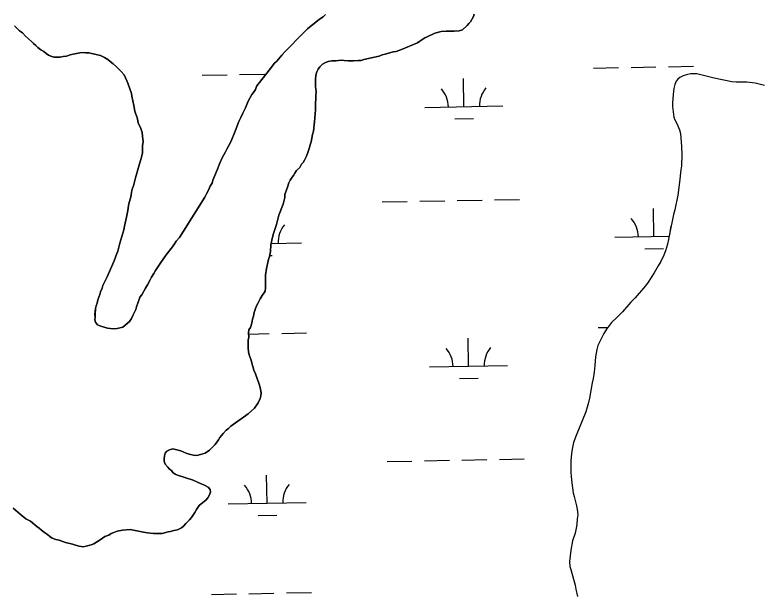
# Model space of a CAD drawing. Extents: x 3957609 to 3995875, y 234277 to 260273.
# Drawn here: x 3974138 to 3975095, y 250310 to 251055 of the extents above; entities that cross this region are included whole.
import ezdxf

# ---------------------------------------------------------------- set-up
doc = ezdxf.new("R2010")
doc.units = 0
doc.layers.add('V-TOPO-SHOR', color=7, linetype='Continuous')
doc.layers.add('V-WETL-SWMP', color=7, linetype='Continuous')

msp = doc.modelspace()

# ---------------------------------------------------------------- linework, layer by layer
at = {"layer": 'V-TOPO-SHOR'}
for points in [[(3974726.459, 251055.901), (3974725.283, 251052.75), (3974721.749, 251046.046), (3974719.389, 251043.681), (3974717.423, 251041.314), (3974711.132, 251035.79), (3974707.196, 251034.602), (3974700.501, 251033.803), (3974690.261, 251033.787), (3974683.959, 251033.384), (3974675.691, 251031.399), (3974666.246, 251026.658), (3974663.096, 251025.472), (3974660.341, 251023.891), (3974656.802, 251021.128), (3974653.655, 251019.154), (3974633.187, 251010.456), (3974626.496, 251008.083), (3974622.56, 251007.288), (3974612.324, 251004.515), (3974608.386, 251003.72), (3974604.449, 251002.139), (3974598.543, 251000.554), (3974584.762, 250997.775), (3974581.614, 250996.589), (3974577.676, 250996.19), (3974571.77, 250995.784), (3974564.679, 250995.774), (3974559.557, 250996.552), (3974555.619, 250996.942), (3974548.924, 250996.143), (3974543.804, 250996.135), (3974539.079, 250994.945), (3974535.536, 250993.757), (3974531.995, 250991.783), (3974528.456, 250988.231), (3974526.492, 250985.473), (3974524.528, 250981.924), (3974523.355, 250977.59), (3974522.97, 250971.682), (3974522.982, 250963.016), (3974523.783, 250956.322), (3974523.396, 250951.202), (3974523.404, 250946.87), (3974523.017, 250942.141), (3974523.031, 250933.083), (3974522.259, 250922.841), (3974521.481, 250917.721), (3974520.318, 250905.902), (3974519.144, 250901.568), (3974517.19, 250892.113), (3974516.015, 250888.17), (3974514.841, 250883.443), (3974513.272, 250878.321), (3974511.313, 250873.591), (3974508.957, 250868.466), (3974506.991, 250865.708), (3974505.025, 250863.34), (3974502.67, 250859.398), (3974498.738, 250855.453), (3974496.381, 250851.904), (3974494.81, 250849.146), (3974492.844, 250846.778), (3974490.486, 250843.231), (3974488.522, 250839.682), (3974486.956, 250834.167), (3974483.427, 250824.707), (3974483.433, 250820.768), (3974481.477, 250812.101), (3974475.987, 250798.306), (3974472.855, 250786.092), (3974468.933, 250774.664), (3974467.76, 250769.935), (3974465.806, 250760.086), (3974465.034, 250751.814), (3974463.862, 250745.115), (3974462.687, 250741.175), (3974459.949, 250729.749), (3974458.779, 250721.475), (3974458.806, 250704.934), (3974458.419, 250700.995), (3974456.848, 250698.235), (3974454.491, 250695.081), (3974452.134, 250691.138), (3974448.992, 250684.83), (3974447.421, 250682.072), (3974445.852, 250678.525)], [(3974505.939, 251029.945), (3974509.478, 251033.89), (3974512.623, 251037.045), (3974527.965, 251049.28), (3974532.685, 251052.438), (3974535.831, 251055.201)], [(3974136.875, 251040.773), (3974139.635, 251038.414), (3974143.582, 251034.481), (3974147.129, 251031.729), (3974151.075, 251027.403), (3974155.02, 251024.26), (3974158.962, 251020.721), (3974161.332, 251017.966), (3974164.486, 251015.609), (3974166.853, 251013.25), (3974170.796, 251010.104), (3974174.738, 251007.749), (3974177.501, 251005.39), (3974180.655, 251003.426), (3974183.807, 251001.855), (3974187.354, 251000.679), (3974195.626, 251000.693), (3974199.562, 251001.486), (3974203.893, 251001.887), (3974208.225, 251003.471), (3974212.159, 251004.658), (3974220.822, 251006.248), (3974225.549, 251006.649), (3974228.701, 251006.26), (3974232.639, 251006.266), (3974235.791, 251005.484), (3974240.125, 251004.703), (3974243.276, 251003.528), (3974247.217, 251002.746), (3974252.341, 251000.39), (3974256.679, 250997.64), (3974259.832, 250995.283), (3974263.382, 250992.137), (3974267.721, 250988.205), (3974273.638, 250982.307), (3974277.585, 250977.981), (3974279.561, 250974.047), (3974281.142, 250970.504), (3974282.328, 250967.354), (3974287.075, 250953.97), (3974287.474, 250950.821), (3974290.251, 250938.615), (3974291.443, 250931.528), (3974294.612, 250921.686), (3974295.802, 250916.175), (3974298.566, 250910.665), (3974300.549, 250903.973), (3974301.343, 250899.248), (3974302.142, 250892.16), (3974301.362, 250887.431), (3974301.37, 250882.704), (3974300.985, 250877.584), (3974299.027, 250869.31)], [(3974299.027, 250869.31), (3974297.46, 250863.795), (3974291.976, 250846.061), (3974289.629, 250835.817), (3974288.453, 250832.663), (3974286.887, 250827.541), (3974286.497, 250823.996), (3974285.715, 250820.056), (3974284.15, 250814.541), (3974283.368, 250810.6), (3974282.981, 250806.66), (3974281.808, 250801.931), (3974280.634, 250795.629), (3974277.898, 250784.201), (3974277.118, 250779.475), (3974273.593, 250766.472), (3974272.024, 250762.136), (3974269.677, 250751.892), (3974268.106, 250749.134), (3974264.971, 250739.676), (3974263.009, 250735.733), (3974255.945, 250719.179), (3974253.981, 250715.632), (3974250.449, 250708.143), (3974249.273, 250704.596), (3974247.311, 250699.867), (3974246.529, 250696.715), (3974243.782, 250689.621), (3974243.002, 250685.287), (3974241.826, 250682.133), (3974241.044, 250678.588), (3974240.27, 250671.105), (3974240.274, 250667.56), (3974239.887, 250664.015), (3974241.073, 250660.865), (3974243.44, 250657.719), (3974247.778, 250655.755), (3974256.445, 250653.406), (3974263.535, 250652.63), (3974268.655, 250653.031), (3974276.137, 250654.618), (3974284.396, 250661.723), (3974287.147, 250665.665), (3974289.109, 250670.394), (3974291.073, 250673.943), (3974292.641, 250677.49), (3974293.424, 250680.642), (3974295.779, 250686.555), (3974296.955, 250690.1), (3974297.737, 250693.252), (3974300.094, 250696.013), (3974304.807, 250704.686), (3974307.557, 250709.023), (3974311.092, 250715.329), (3974312.663, 250718.876), (3974315.804, 250723.609), (3974317.768, 250727.156), (3974319.732, 250729.917), (3974324.449, 250737.409), (3974331.521, 250747.266), (3974339.776, 250757.518), (3974342.133, 250761.463), (3974344.491, 250765.01), (3974348.421, 250769.743), (3974359.029, 250785.907), (3974361.385, 250790.245), (3974367.279, 250799.314), (3974381.027, 250821.391), (3974382.991, 250825.333), (3974385.348, 250829.276), (3974388.095, 250835.188), (3974390.452, 250839.131), (3974391.234, 250843.069), (3974393.981, 250848.982), (3974397.118, 250857.26), (3974399.864, 250863.959), (3974403.788, 250872.63), (3974407.325, 250878.545), (3974409.287, 250882.878), (3974414.393, 250892.34), (3974419.884, 250905.74), (3974424.59, 250918.352), (3974427.338, 250923.476), (3974429.694, 250928.993), (3974433.226, 250935.694), (3974436.757, 250944.365), (3974441.472, 250952.643), (3974443.436, 250955.404), (3974445.793, 250959.346), (3974447.362, 250962.894), (3974448.933, 250965.654), (3974451.294, 250968.022), (3974463.475, 250984.189), (3974470.551, 250992.866), (3974473.304, 250995.627), (3974479.593, 251003.12), (3974483.132, 251007.065), (3974486.671, 251010.614), (3974490.603, 251014.165), (3974500.827, 251025.21), (3974505.939, 251029.945)], [(3975098.374, 250964.29), (3975086.399, 250967.307), (3975075.678, 250968.718), (3975066.566, 250968.704), (3975062.102, 250968.519), (3975056.384, 250968.868), (3975034.044, 250973.654), (3975011.883, 250979.157), (3975006.879, 250979.507), (3975003.842, 250979.323), (3974999.558, 250978.421), (3974994.378, 250976.627), (3974990.094, 250974.477), (3974987.417, 250972.507), (3974985.101, 250970.002), (3974983.678, 250965.533), (3974982.256, 250960.352), (3974981.556, 250952.668), (3974980.321, 250942.125), (3974980.507, 250937.48), (3974982.316, 250923.906), (3974983.573, 250920.156), (3974985.904, 250915.515), (3974989.31, 250907.659), (3974990.745, 250903.016), (3974991.114, 250897.122), (3974992.203, 250886.048), (3974992.576, 250875.329), (3974992.242, 250861.573), (3974991.179, 250856.389), (3974989.418, 250840.487), (3974987.301, 250823.869), (3974983.401, 250805.105), (3974981.802, 250799.207), (3974976.841, 250773.65), (3974975.244, 250767.039), (3974974.003, 250760.963), (3974971.517, 250752.384), (3974969.381, 250746.842), (3974965.465, 250738.975), (3974962.077, 250733.432), (3974956.912, 250724.312), (3974949.251, 250712.151), (3974946.042, 250707.68), (3974932.488, 250692.293), (3974927.138, 250686.747), (3974916.259, 250674.402), (3974909.126, 250666.888), (3974902.169, 250660.623), (3974895.751, 250652.216), (3974892.365, 250646.672), (3974884.886, 250631.118), (3974883.467, 250625.934), (3974881.874, 250616.82), (3974880.997, 250605.386), (3974880.118, 250596.988), (3974878.881, 250588.769), (3974877.64, 250583.407), (3974874.278, 250563.751), (3974873.034, 250558.209), (3974869.303, 250546.234), (3974856.847, 250515.844), (3974853.824, 250506.726), (3974852.051, 250498.149), (3974851.168, 250492.609), (3974850.289, 250483.317), (3974850.314, 250468.49), (3974850.5, 250463.309), (3974851.405, 250455.094), (3974853.214, 250442.591), (3974854.291, 250437.768), (3974857.527, 250425.803), (3974858.428, 250421.339), (3974858.977, 250414.015), (3974858.268, 250409.012), (3974857.744, 250401.864), (3974857.037, 250397.22), (3974855.618, 250390.607)], [(3974445.852, 250678.525), (3974444.284, 250673.403), (3974443.503, 250668.674), (3974442.33, 250664.733), (3974441.156, 250659.611), (3974439.59, 250654.094), (3974437.623, 250651.335), (3974437.236, 250647.395), (3974437.247, 250641.882), (3974436.464, 250637.941), (3974436.481, 250628.095), (3974436.882, 250622.977), (3974438.07, 250619.038), (3974440.444, 250612.348), (3974441.238, 250608.409), (3974442.426, 250604.08), (3974444.009, 250599.355), (3974445.985, 250595.026), (3974450.735, 250581.644), (3974451.923, 250577.312), (3974453.115, 250570.62), (3974452.727, 250566.679), (3974451.945, 250563.132), (3974449.592, 250557.617), (3974444.875, 250550.912), (3974436.616, 250543.809), (3974414.586, 250528.019), (3974411.44, 250524.863), (3974408.292, 250522.496), (3974404.36, 250518.549), (3974402.396, 250515.791), (3974400.43, 250513.423), (3974398.466, 250510.269), (3974394.142, 250504.355), (3974387.064, 250497.254), (3974381.557, 250493.308), (3974378.408, 250492.513), (3974375.651, 250491.327), (3974370.928, 250490.139), (3974366.595, 250490.524), (3974362.654, 250491.702), (3974357.926, 250492.875), (3974350.436, 250496.406), (3974340.194, 250498.753), (3974335.862, 250497.565), (3974332.321, 250495.589), (3974330.355, 250493.224), (3974329.18, 250489.677), (3974328.791, 250486.527), (3974328.797, 250482.982), (3974330.378, 250479.045), (3974333.536, 250475.111), (3974335.903, 250472.752), (3974338.269, 250470.788), (3974340.241, 250468.426), (3974343.002, 250466.462), (3974346.156, 250464.892), (3974366.253, 250458.623), (3974371.77, 250455.874), (3974376.501, 250453.912), (3974380.837, 250452.344), (3974385.172, 250449.593), (3974387.935, 250446.841), (3974388.332, 250443.298), (3974386.765, 250438.962), (3974384.801, 250435.808), (3974382.442, 250433.047), (3974376.542, 250428.312), (3974373.787, 250426.338), (3974372.216, 250423.577), (3974370.252, 250421.212), (3974368.288, 250417.269), (3974363.967, 250410.568), (3974361.215, 250407.806), (3974359.249, 250405.44), (3974356.889, 250403.073), (3974353.744, 250399.524), (3974350.991, 250397.549), (3974345.873, 250395.178), (3974341.15, 250393.99), (3974337.212, 250392.802), (3974334.062, 250392.403), (3974326.19, 250390.42), (3974315.161, 250390.402), (3974307.676, 250391.178), (3974302.556, 250391.956), (3974285.219, 250395.475), (3974275.375, 250394.67), (3974268.682, 250393.085), (3974264.35, 250391.502), (3974261.203, 250390.316), (3974258.055, 250388.341), (3974252.937, 250386.363), (3974249.789, 250384.389), (3974247.037, 250382.021), (3974243.496, 250380.045), (3974238.775, 250376.887), (3974235.232, 250375.699), (3974228.932, 250374.114), (3974224.994, 250373.321), (3974219.874, 250374.1)], [(3974219.874, 250374.1), (3974215.145, 250375.273), (3974211.598, 250376.451), (3974202.536, 250378.798), (3974194.26, 250381.542), (3974189.926, 250382.718), (3974185.197, 250384.284), (3974182.437, 250386.248), (3974179.281, 250389.001), (3974175.338, 250391.751), (3974171.789, 250394.504), (3974168.633, 250397.254), (3974165.874, 250399.22), (3974157.592, 250405.901), (3974151.68, 250409.045), (3974144.186, 250414.941), (3974138.269, 250420.051), (3974135.509, 250422.803)], [(3974855.618, 250390.607), (3974852.419, 250380.776), (3974850.295, 250368.804), (3974848.354, 250354.506), (3974849.079, 250348.078), (3974850.334, 250344.15), (3974855.727, 250323.971), (3974856.628, 250319.148), (3974858.786, 250309.684)]]:
    msp.add_lwpolyline(points, dxfattribs=at)
at = {"layer": 'V-WETL-SWMP'}
for p, q in [((3974975.372, 250988.394), (3975007.367, 250988.976)), ((3974879.388, 250986.649), (3974911.383, 250987.231)), ((3974927.38, 250987.521), (3974959.375, 250988.103)), ((3974377.563, 250977.524), (3974409.558, 250978.106)), ((3974425.555, 250978.397), (3974457.55, 250978.978)), ((3974713.196, 250937.189), (3974712.541, 250973.183)), ((3974663.204, 250936.28), (3974763.188, 250938.098)), ((3974701.478, 250921.543), (3974725.474, 250921.979)), ((3974656.545, 250816.068), (3974688.539, 250816.65)), ((3974704.537, 250816.941), (3974736.531, 250817.523)), ((3974752.529, 250817.814), (3974784.523, 250818.395)), ((3974608.552, 250815.196), (3974640.547, 250815.777)), ((3974956.734, 250770.776), (3974956.079, 250806.77)), ((3974906.742, 250769.867), (3974976.232, 250771.131)), ((3974466.158, 250761.856), (3974504.9, 250762.561)), ((3974945.016, 250755.13), (3974969.012, 250755.566)), ((3974464.084, 250746.385), (3974467.187, 250746.441)), ((3974885.436, 250654.029), (3974897.299, 250654.244)), ((3974437.239, 250645.879), (3974463.598, 250646.358)), ((3974479.595, 250646.649), (3974511.59, 250647.231)), ((3974719.244, 250604.569), (3974718.589, 250640.563)), ((3974669.252, 250603.66), (3974769.236, 250605.478)), ((3974707.526, 250588.923), (3974731.523, 250589.359)), ((3974614.601, 250482.576), (3974646.595, 250483.157)), ((3974662.593, 250483.448), (3974694.587, 250484.03)), ((3974710.585, 250484.321), (3974742.579, 250484.903)), ((3974758.577, 250485.194), (3974790.571, 250485.775)), ((3974460.957, 250429.032), (3974460.302, 250465.026)), ((3974410.965, 250428.123), (3974510.948, 250429.941)), ((3974449.239, 250413.385), (3974473.235, 250413.821)), ((3974389.659, 250312.284), (3974421.654, 250312.866)), ((3974437.651, 250313.157), (3974469.646, 250313.738)), ((3974485.643, 250314.029), (3974517.638, 250314.611))]:
    msp.add_line(p, q, dxfattribs=at)
for points in [[(3974447.421, 250682.072), (3974448.992, 250684.831), (3974452.133, 250691.138), (3974454.49, 250695.081), (3974456.848, 250698.235), (3974458.419, 250700.995), (3974458.806, 250704.934), (3974458.78, 250721.476), (3974459.948, 250729.749), (3974462.687, 250741.176), (3974463.862, 250745.116), (3974465.033, 250751.814), (3974465.807, 250760.086), (3974467.76, 250769.936), (3974468.934, 250774.664), (3974472.855, 250786.092), (3974475.986, 250798.307), (3974481.478, 250812.101), (3974483.433, 250820.769), (3974483.426, 250824.707), (3974486.956, 250834.166), (3974488.523, 250839.682), (3974490.486, 250843.23), (3974492.844, 250846.779), (3974494.809, 250849.145), (3974496.38, 250851.905), (3974498.737, 250855.453), (3974502.67, 250859.398), (3974505.026, 250863.341), (3974506.992, 250865.707), (3974508.957, 250868.467), (3974511.312, 250873.591), (3974513.273, 250878.321), (3974514.841, 250883.443), (3974516.015, 250888.171), (3974517.19, 250892.112), (3974519.144, 250901.568), (3974520.318, 250905.902), (3974521.481, 250917.72), (3974522.26, 250922.841), (3974523.032, 250933.083), (3974523.017, 250942.142), (3974523.403, 250946.869), (3974523.396, 250951.201), (3974523.782, 250956.322), (3974522.983, 250963.016), (3974522.969, 250971.681), (3974523.354, 250977.59), (3974524.528, 250981.924), (3974526.492, 250985.472), (3974528.457, 250988.232), (3974531.996, 250991.782), (3974535.537, 250993.757), (3974539.08, 250994.945), (3974543.805, 250996.134), (3974548.925, 250996.142), (3974555.619, 250996.941), (3974559.558, 250996.553), (3974564.68, 250995.774), (3974571.769, 250995.785), (3974577.676, 250996.189), (3974581.614, 250996.589), (3974584.763, 250997.775), (3974598.544, 251000.555), (3974604.449, 251002.14), (3974608.385, 251003.721), (3974612.323, 251004.516), (3974622.559, 251007.289), (3974626.496, 251008.083), (3974633.188, 251010.457), (3974653.654, 251019.155), (3974656.802, 251021.129), (3974660.342, 251023.892), (3974663.097, 251025.472), (3974666.246, 251026.659), (3974675.691, 251031.4), (3974683.959, 251033.383), (3974690.26, 251033.787), (3974700.5, 251033.803), (3974707.195, 251034.602), (3974711.131, 251035.79), (3974717.424, 251041.314), (3974719.39, 251043.68), (3974721.749, 251046.047), (3974725.283, 251052.749), (3974726.459, 251055.901)], [(3974535.832, 251055.2), (3974532.686, 251052.438), (3974527.964, 251049.28), (3974512.624, 251037.045), (3974509.478, 251033.889), (3974505.939, 251029.945), (3974500.827, 251025.21)], [(3974300.984, 250877.584), (3974301.37, 250882.705), (3974301.362, 250887.431), (3974302.142, 250892.159), (3974301.343, 250899.247), (3974300.548, 250903.972), (3974298.567, 250910.665), (3974295.802, 250916.174), (3974294.611, 250921.686), (3974291.444, 250931.528), (3974290.251, 250938.615), (3974287.475, 250950.821), (3974287.076, 250953.971), (3974282.328, 250967.354), (3974281.141, 250970.503), (3974279.56, 250974.046), (3974277.584, 250977.981), (3974273.639, 250982.307), (3974267.721, 250988.205), (3974263.382, 250992.137), (3974259.833, 250995.282), (3974256.678, 250997.64), (3974252.341, 251000.39), (3974247.217, 251002.745), (3974243.277, 251003.527), (3974240.124, 251004.703), (3974235.791, 251005.484), (3974232.639, 251006.266), (3974228.7, 251006.26), (3974225.548, 251006.649), (3974220.823, 251006.247), (3974212.16, 251004.658), (3974208.224, 251003.47), (3974203.894, 251001.888), (3974199.562, 251001.487), (3974195.625, 251000.693), (3974187.354, 251000.679), (3974183.807, 251001.855), (3974180.654, 251003.426), (3974177.5, 251005.39), (3974174.739, 251007.748), (3974170.796, 251010.105), (3974166.853, 251013.25), (3974164.486, 251015.609), (3974161.331, 251017.967), (3974158.963, 251020.72), (3974155.019, 251024.259), (3974151.075, 251027.403), (3974147.13, 251031.729), (3974143.581, 251034.481), (3974139.636, 251038.413), (3974136.875, 251040.772)], [(3974500.827, 251025.21), (3974490.604, 251014.166), (3974486.671, 251010.615), (3974483.132, 251007.064), (3974479.594, 251003.12), (3974473.304, 250995.626), (3974470.552, 250992.865), (3974463.476, 250984.189), (3974451.293, 250968.021), (3974448.933, 250965.654), (3974447.362, 250962.894), (3974445.793, 250959.347), (3974443.436, 250955.404), (3974441.471, 250952.644), (3974436.758, 250944.366), (3974433.227, 250935.695), (3974429.693, 250928.994), (3974427.339, 250923.476), (3974424.59, 250918.351), (3974419.884, 250905.74), (3974414.392, 250892.34), (3974409.287, 250882.879), (3974407.325, 250878.544), (3974403.789, 250872.63), (3974399.865, 250863.959), (3974397.119, 250857.259), (3974393.981, 250848.982), (3974391.234, 250843.07), (3974390.452, 250839.13), (3974388.095, 250835.188), (3974385.348, 250829.276), (3974382.991, 250825.333), (3974381.028, 250821.391), (3974367.279, 250799.313), (3974361.385, 250790.245), (3974359.029, 250785.908), (3974348.421, 250769.743), (3974344.49, 250765.01), (3974342.133, 250761.462), (3974339.776, 250757.519), (3974331.521, 250747.266), (3974324.448, 250737.408), (3974319.733, 250729.917), (3974317.769, 250727.157), (3974315.805, 250723.609), (3974312.662, 250718.877), (3974311.092, 250715.33), (3974307.557, 250709.023), (3974304.807, 250704.686), (3974300.095, 250696.013), (3974297.736, 250693.252), (3974296.954, 250690.1), (3974295.778, 250686.554), (3974293.424, 250680.642), (3974292.642, 250677.49), (3974291.072, 250673.943), (3974289.108, 250670.395), (3974287.147, 250665.665), (3974284.396, 250661.722), (3974276.136, 250654.619), (3974268.656, 250653.032), (3974263.536, 250652.63), (3974256.445, 250653.406), (3974247.777, 250655.755), (3974243.441, 250657.718), (3974241.073, 250660.865), (3974239.886, 250664.014), (3974240.274, 250667.559), (3974240.269, 250671.104), (3974241.044, 250678.588), (3974241.826, 250682.134), (3974243.003, 250685.287), (3974243.783, 250689.621), (3974246.529, 250696.715), (3974247.312, 250699.867), (3974249.273, 250704.596), (3974250.449, 250708.143), (3974253.982, 250715.632), (3974255.945, 250719.18), (3974263.008, 250735.733), (3974264.971, 250739.675), (3974268.107, 250749.133), (3974269.678, 250751.892), (3974272.024, 250762.137), (3974273.593, 250766.472), (3974277.117, 250779.475), (3974277.897, 250784.202), (3974280.635, 250795.629), (3974281.807, 250801.932), (3974282.981, 250806.66), (3974283.368, 250810.6), (3974284.15, 250814.54), (3974285.716, 250820.056), (3974286.497, 250823.996), (3974286.886, 250827.541), (3974288.453, 250832.664), (3974289.629, 250835.817), (3974291.976, 250846.061), (3974297.461, 250863.794), (3974299.028, 250869.31), (3974300.984, 250877.584)], [(3975098.374, 250964.29), (3975086.4, 250967.307), (3975075.678, 250968.719), (3975066.567, 250968.704), (3975062.101, 250968.519), (3975056.384, 250968.867), (3975034.045, 250973.654), (3975011.883, 250979.157), (3975006.88, 250979.506), (3975003.843, 250979.322), (3974999.557, 250978.422), (3974994.379, 250976.627), (3974990.095, 250974.477), (3974987.418, 250972.507), (3974985.1, 250970.002), (3974983.678, 250965.534), (3974982.257, 250960.351), (3974981.555, 250952.667), (3974980.321, 250942.125), (3974980.508, 250937.48), (3974982.316, 250923.906), (3974983.573, 250920.156), (3974985.903, 250915.515), (3974989.31, 250907.66), (3974990.746, 250903.017), (3974991.113, 250897.122), (3974992.203, 250886.048), (3974992.577, 250875.329), (3974992.242, 250861.573), (3974991.179, 250856.39), (3974989.418, 250840.487), (3974987.301, 250823.869), (3974983.401, 250805.105)], [(3974983.401, 250805.105), (3974981.802, 250799.207), (3974976.841, 250773.651), (3974975.244, 250767.039), (3974974.003, 250760.963), (3974971.516, 250752.383), (3974969.381, 250746.842), (3974965.464, 250738.975), (3974962.078, 250733.431), (3974956.912, 250724.312), (3974949.25, 250712.151), (3974946.041, 250707.68), (3974932.488, 250692.294), (3974927.138, 250686.747), (3974916.26, 250674.402), (3974909.126, 250666.888), (3974902.169, 250660.624), (3974895.751, 250652.217), (3974892.366, 250646.673), (3974884.887, 250631.118), (3974883.466, 250625.935), (3974881.873, 250616.821), (3974880.998, 250605.386), (3974880.119, 250596.988), (3974878.881, 250588.768), (3974877.64, 250583.407), (3974874.277, 250563.75), (3974873.035, 250558.209), (3974869.303, 250546.234), (3974856.846, 250515.843), (3974853.824, 250506.727), (3974852.051, 250498.149), (3974851.167, 250492.609), (3974850.289, 250483.318), (3974850.313, 250468.49), (3974850.5, 250463.309), (3974851.406, 250455.093), (3974853.213, 250442.59), (3974854.292, 250437.768), (3974857.527, 250425.804), (3974858.428, 250421.339), (3974858.976, 250414.015), (3974858.269, 250409.012), (3974857.745, 250401.865), (3974857.038, 250397.219), (3974855.619, 250390.607), (3974852.419, 250380.776), (3974850.295, 250368.803), (3974848.353, 250354.507), (3974849.078, 250348.077), (3974850.334, 250344.149), (3974855.726, 250323.97), (3974856.628, 250319.148), (3974858.787, 250309.683)], [(3974224.994, 250373.321), (3974228.932, 250374.115), (3974235.231, 250375.7), (3974238.774, 250376.888), (3974243.495, 250380.046), (3974247.036, 250382.021), (3974249.79, 250384.389), (3974252.937, 250386.363), (3974258.054, 250388.341), (3974261.202, 250390.315), (3974264.351, 250391.502), (3974268.681, 250393.084), (3974275.374, 250394.67), (3974285.219, 250395.474), (3974302.555, 250391.957), (3974307.676, 250391.178), (3974315.161, 250390.402), (3974326.189, 250390.42), (3974334.063, 250392.402), (3974337.213, 250392.801), (3974341.15, 250393.989), (3974345.874, 250395.178), (3974350.991, 250397.549), (3974353.744, 250399.523), (3974356.89, 250403.073), (3974359.249, 250405.44), (3974361.214, 250407.806), (3974363.967, 250410.568), (3974368.289, 250417.27), (3974370.252, 250421.212), (3974372.217, 250423.578), (3974373.788, 250426.338), (3974376.542, 250428.312), (3974382.442, 250433.047), (3974384.801, 250435.808), (3974386.765, 250438.962), (3974388.333, 250443.297), (3974387.934, 250446.841), (3974385.172, 250449.594), (3974380.836, 250452.344), (3974376.501, 250453.912), (3974371.771, 250455.874), (3974366.253, 250458.622), (3974346.156, 250464.892), (3974343.002, 250466.462), (3974340.242, 250468.427), (3974338.269, 250470.787), (3974335.903, 250472.752), (3974333.536, 250475.112), (3974330.378, 250479.045), (3974328.797, 250482.981), (3974328.791, 250486.526), (3974329.18, 250489.677), (3974330.356, 250493.224), (3974332.321, 250495.59), (3974335.863, 250497.565), (3974340.193, 250498.754), (3974350.437, 250496.407), (3974357.926, 250492.875), (3974362.655, 250491.701), (3974366.595, 250490.525), (3974370.928, 250490.139), (3974375.652, 250491.328), (3974378.408, 250492.514), (3974381.557, 250493.307), (3974387.065, 250497.254), (3974394.143, 250504.355), (3974398.466, 250510.27), (3974400.43, 250513.424), (3974402.396, 250515.79), (3974404.36, 250518.55), (3974408.293, 250522.495), (3974411.44, 250524.864), (3974414.585, 250528.02), (3974436.616, 250543.81), (3974444.876, 250550.912), (3974449.591, 250557.616), (3974451.946, 250563.133), (3974452.728, 250566.679), (3974453.115, 250570.619), (3974451.923, 250577.312), (3974450.734, 250581.643), (3974445.986, 250595.026), (3974444.01, 250599.356), (3974442.427, 250604.08), (3974441.238, 250608.41), (3974440.444, 250612.347), (3974438.07, 250619.039), (3974436.882, 250622.976), (3974436.48, 250628.095), (3974436.464, 250637.942), (3974437.246, 250641.882), (3974437.237, 250647.396), (3974437.624, 250651.335), (3974439.589, 250654.095), (3974441.156, 250659.612), (3974442.329, 250664.734), (3974443.504, 250668.674), (3974444.284, 250673.402), (3974445.852, 250678.525), (3974447.421, 250682.072)], [(3974135.508, 250422.803), (3974138.27, 250420.05), (3974144.186, 250414.94), (3974151.679, 250409.044), (3974157.592, 250405.902), (3974165.874, 250399.22), (3974168.634, 250397.255), (3974171.789, 250394.503), (3974175.338, 250391.752), (3974179.281, 250389.001), (3974182.437, 250386.249), (3974185.197, 250384.285), (3974189.926, 250382.717), (3974194.26, 250381.542), (3974202.535, 250378.798), (3974211.598, 250376.45), (3974215.145, 250375.274), (3974219.873, 250374.1), (3974224.994, 250373.321)]]:
    msp.add_lwpolyline(points, dxfattribs=at)
for centre, start, end in [((3974657.953, 250936.66), 0.269879, 41.813537), ((3974768.421, 250938.668), 140.269876, 181.813534), ((3974901.491, 250770.247), 0.269879, 41.813537), ((3974510.134, 250763.131), 140.269876, 181.813534), ((3975011.959, 250772.255), 159.292681, 178.516764), ((3974664.002, 250604.04), 0.269879, 41.813537), ((3974774.469, 250606.048), 140.269876, 181.813534), ((3974516.182, 250430.511), 140.269876, 181.813534), ((3974405.714, 250428.502), 0.269879, 41.813537)]:
    msp.add_arc(centre, 35.246, start, end, dxfattribs=at)

doc.saveas('drawing.dxf')
